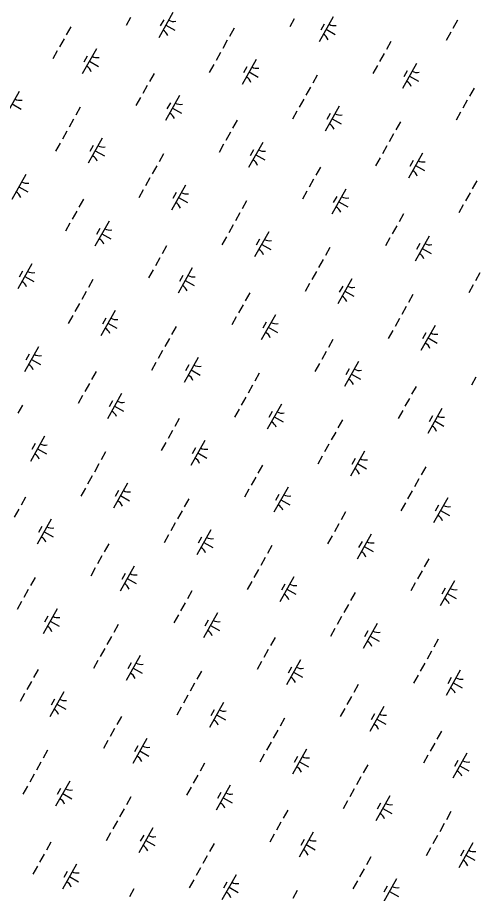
# Model space of a CAD drawing. Extents: x 3913936 to 3933962, y 195330 to 217741.
# Drawn here: x 3921301 to 3922103, y 203140 to 204666 of the extents above; entities that cross this region are included whole.
import ezdxf

# ---------------------------------------------------------------- set-up
doc = ezdxf.new("R2010")
doc.units = 0
doc.layers.add('V-WETL-SWMP', color=7, linetype='Continuous')

msp = doc.modelspace()

# ---------------------------------------------------------------- linework, layer by layer
at = {"layer": 'V-WETL-SWMP'}
for p, q in [((3921571.9, 204674.2), (3921547.4, 204630.6)), ((3921498.2, 204665.6), (3921490.4, 204651.7)), ((3921555.9, 204661.4), (3921550, 204651)), ((3921559.7, 204652.4), (3921575.4, 204643.6)), ((3921783.4, 204663.6), (3921775.6, 204649.7)), ((3921851.5, 204667), (3921827, 204623.4)), ((3921835.5, 204654.2), (3921829.6, 204643.7)), ((3922068, 204660.8), (3922060.1, 204646.8)), ((3921394, 204649.7), (3921386.1, 204635.8)), ((3921678.5, 204646.9), (3921670.7, 204632.9)), ((3921839.3, 204645.2), (3921855, 204636.4)), ((3922056.2, 204639.9), (3922048.4, 204625.9)), ((3921382.2, 204628.8), (3921374.4, 204614.9)), ((3921666.7, 204626), (3921658.9, 204612)), ((3921951.9, 204624), (3921944.1, 204610)), ((3921370.4, 204607.9), (3921362.6, 204593.9)), ((3921438.5, 204611.2), (3921414, 204567.7)), ((3921422.5, 204598.5), (3921416.6, 204588)), ((3921655, 204605), (3921647.1, 204591.1)), ((3921716.9, 204592.7), (3921692.4, 204549.1)), ((3921940.2, 204603), (3921932.3, 204589.1)), ((3921426.3, 204589.4), (3921442, 204580.6)), ((3921643.2, 204584.1), (3921635.4, 204570.2)), ((3921700.9, 204579.9), (3921695, 204569.5)), ((3921928.4, 204582.1), (3921920.6, 204568.2)), ((3921996.5, 204585.5), (3921972, 204541.9)), ((3921539, 204568.2), (3921531.1, 204554.3)), ((3921704.7, 204570.9), (3921720.4, 204562.1)), ((3921823.5, 204565.4), (3921815.7, 204551.4)), ((3921980.5, 204572.7), (3921974.6, 204562.2)), ((3921984.3, 204563.7), (3922000, 204554.9)), ((3921527.2, 204547.3), (3921519.4, 204533.3)), ((3921303.9, 204537), (3921279.4, 204493.4)), ((3921811.7, 204544.5), (3921803.9, 204530.5)), ((3922096.9, 204542.4), (3922089.1, 204528.5)), ((3921291.7, 204515.2), (3921307.4, 204506.3)), ((3921515.4, 204526.4), (3921507.6, 204512.4)), ((3921583.5, 204529.7), (3921559, 204486.1)), ((3921567.5, 204517), (3921561.6, 204506.5)), ((3921800, 204523.5), (3921792.1, 204509.6)), ((3922085.2, 204521.5), (3922077.3, 204507.6)), ((3921410.5, 204509.6), (3921402.7, 204495.7)), ((3921571.3, 204507.9), (3921587, 204499.1)), ((3921788.2, 204502.6), (3921780.4, 204488.7)), ((3921861.9, 204511.2), (3921837.4, 204467.6)), ((3922073.4, 204500.6), (3922065.6, 204486.7)), ((3921398.8, 204488.7), (3921390.9, 204474.8)), ((3921684, 204486.7), (3921676.1, 204472.8)), ((3921845.9, 204498.4), (3921840, 204487.9)), ((3921849.7, 204489.4), (3921865.3, 204480.6)), ((3921968.5, 204483.9), (3921960.7, 204469.9)), ((3921387, 204467.8), (3921379.2, 204453.8)), ((3921448.9, 204455.4), (3921424.4, 204411.9)), ((3921672.2, 204465.8), (3921664.4, 204451.8)), ((3921956.7, 204462.9), (3921948.9, 204449)), ((3921375.3, 204446.9), (3921367.4, 204432.9)), ((3921432.9, 204442.7), (3921427, 204432.2)), ((3921660.4, 204444.9), (3921652.6, 204430.9)), ((3921728.5, 204448.2), (3921704, 204404.6)), ((3921945, 204442), (3921937.1, 204428.1)), ((3921436.7, 204433.7), (3921452.4, 204424.8)), ((3921555.5, 204428.1), (3921547.7, 204414.2)), ((3921712.5, 204435.4), (3921706.6, 204425)), ((3921716.3, 204426.4), (3921732, 204417.6)), ((3922006.9, 204429.7), (3921982.4, 204386.1)), ((3921933.2, 204421.1), (3921925.4, 204407.2)), ((3921990.9, 204416.9), (3921985, 204406.4)), ((3921994.7, 204407.9), (3922010.3, 204399.1)), ((3921543.8, 204407.2), (3921535.9, 204393.3)), ((3921829, 204405.2), (3921821.1, 204391.3)), ((3921315.6, 204392.5), (3921291.1, 204348.9)), ((3921532, 204386.3), (3921524.2, 204372.3)), ((3921817.2, 204384.3), (3921809.4, 204370.3)), ((3922101.7, 204381.4), (3922093.9, 204367.5)), ((3921303.3, 204370.7), (3921319, 204361.9)), ((3921520.3, 204365.4), (3921512.4, 204351.4)), ((3921593.9, 204373.9), (3921569.4, 204330.3)), ((3921805.4, 204363.4), (3921797.6, 204349.4)), ((3921873.5, 204366.7), (3921849, 204323.1)), ((3921416, 204349.5), (3921408.2, 204335.5)), ((3921577.9, 204361.2), (3921572, 204350.7)), ((3921581.7, 204352.1), (3921597.4, 204343.3)), ((3921857.5, 204353.9), (3921851.6, 204343.5)), ((3922090, 204360.5), (3922082.1, 204346.6)), ((3921700.5, 204346.6), (3921692.7, 204332.7)), ((3921861.3, 204344.9), (3921877, 204336.1)), ((3922078.2, 204339.6), (3922070.4, 204325.6)), ((3921404.2, 204328.5), (3921396.4, 204314.6)), ((3921688.8, 204325.7), (3921680.9, 204311.8)), ((3921974, 204323.7), (3921966.1, 204309.7)), ((3921392.5, 204307.6), (3921384.6, 204293.7)), ((3921460.6, 204311), (3921436.1, 204267.4)), ((3921677, 204304.8), (3921669.2, 204290.8)), ((3921962.2, 204302.8), (3921954.4, 204288.8)), ((3921444.5, 204298.2), (3921438.7, 204287.7)), ((3921448.3, 204289.2), (3921464, 204280.4)), ((3921738.9, 204292.4), (3921714.4, 204248.8)), ((3921665.2, 204283.9), (3921657.4, 204269.9)), ((3921722.9, 204279.6), (3921717, 204269.2)), ((3921726.7, 204270.6), (3921742.4, 204261.8)), ((3921950.4, 204281.8), (3921942.6, 204267.9)), ((3922018.5, 204285.2), (3921994, 204241.6)), ((3922002.5, 204272.4), (3921996.6, 204262)), ((3921561, 204267.9), (3921553.2, 204254)), ((3921845.5, 204265.1), (3921837.7, 204251.2)), ((3922006.3, 204263.4), (3922022, 204254.6)), ((3921549.2, 204247), (3921541.4, 204233.1)), ((3921833.8, 204244.2), (3921825.9, 204230.2)), ((3921326, 204236.7), (3921301.5, 204193.1)), ((3921537.5, 204226.1), (3921529.6, 204212.2)), ((3921605.6, 204229.5), (3921581.1, 204185.9)), ((3921309.9, 204223.9), (3921304.1, 204213.4)), ((3921313.7, 204214.9), (3921329.4, 204206.1)), ((3921589.5, 204216.7), (3921583.7, 204206.2)), ((3921822, 204223.3), (3921814.2, 204209.3)), ((3921883.9, 204210.9), (3921859.4, 204167.3)), ((3922107.2, 204221.3), (3922099.4, 204207.3)), ((3921432.6, 204209.4), (3921424.7, 204195.4)), ((3921593.3, 204207.7), (3921609, 204198.9)), ((3921810.2, 204202.3), (3921802.4, 204188.4)), ((3921867.9, 204198.1), (3921862, 204187.7)), ((3922095.4, 204200.3), (3922087.6, 204186.4)), ((3921420.8, 204188.4), (3921413, 204174.5)), ((3921706, 204186.4), (3921698.1, 204172.5)), ((3921871.7, 204189.1), (3921887.4, 204180.3)), ((3921990.5, 204183.6), (3921982.7, 204169.7)), ((3921409, 204167.5), (3921401.2, 204153.6)), ((3921694.2, 204165.5), (3921686.4, 204151.6)), ((3921471, 204155.2), (3921446.5, 204111.6)), ((3921978.8, 204162.7), (3921970.9, 204148.7)), ((3921397.3, 204146.6), (3921389.4, 204132.7)), ((3921454.9, 204142.4), (3921449, 204131.9)), ((3921458.7, 204133.4), (3921474.4, 204124.6)), ((3921682.5, 204144.6), (3921674.6, 204130.7)), ((3921750.6, 204148), (3921726.1, 204104.4)), ((3921734.5, 204135.2), (3921728.6, 204124.7)), ((3921967, 204141.8), (3921959.2, 204127.8)), ((3921577.6, 204127.9), (3921569.7, 204113.9)), ((3921738.3, 204126.2), (3921754, 204117.3)), ((3921955.2, 204120.8), (3921947.4, 204106.9)), ((3922028.9, 204129.4), (3922004.4, 204085.8)), ((3921565.8, 204106.9), (3921558, 204093)), ((3921851, 204104.9), (3921843.1, 204091)), ((3922012.9, 204116.6), (3922007, 204106.2)), ((3922016.7, 204107.6), (3922032.4, 204098.8)), ((3921337.6, 204092.2), (3921313.1, 204048.6)), ((3921321.6, 204079.4), (3921315.7, 204069)), ((3921554, 204086), (3921546.2, 204072.1)), ((3921616, 204073.7), (3921591.5, 204030.1)), ((3921839.2, 204084), (3921831.4, 204070.1)), ((3921325.3, 204070.4), (3921341, 204061.6)), ((3921542.3, 204065.1), (3921534.4, 204051.1)), ((3921599.9, 204060.9), (3921594, 204050.4)), ((3921827.5, 204063.1), (3921819.6, 204049.1)), ((3921895.6, 204066.4), (3921871.1, 204022.9)), ((3921438, 204049.2), (3921430.2, 204035.2)), ((3921603.7, 204051.9), (3921619.4, 204043.1)), ((3921722.6, 204046.4), (3921714.7, 204032.4)), ((3921879.5, 204053.7), (3921873.6, 204043.2)), ((3921883.3, 204044.7), (3921899, 204035.8)), ((3921426.3, 204028.3), (3921418.4, 204014.3)), ((3922100.2, 204039.3), (3922092.4, 204025.4)), ((3921710.8, 204025.4), (3921703, 204011.5)), ((3921996, 204023.4), (3921988.1, 204009.5)), ((3921414.5, 204007.3), (3921406.7, 203993.4)), ((3921482.6, 204010.7), (3921458.1, 203967.1)), ((3921466.6, 203997.9), (3921460.7, 203987.5)), ((3921699, 204004.5), (3921691.2, 203990.6)), ((3921984.2, 204002.5), (3921976.4, 203988.6)), ((3921309.6, 203990.6), (3921301.7, 203976.7)), ((3921470.3, 203988.9), (3921486, 203980.1)), ((3921687.3, 203983.6), (3921679.4, 203969.6)), ((3921761, 203992.2), (3921736.5, 203948.6)), ((3921972.5, 203981.6), (3921964.6, 203967.6)), ((3922040.6, 203984.9), (3922016.1, 203941.4)), ((3921583, 203967.7), (3921575.2, 203953.7)), ((3921744.9, 203979.4), (3921739, 203968.9)), ((3921748.7, 203970.4), (3921764.4, 203961.5)), ((3922024.5, 203972.2), (3922018.6, 203961.7)), ((3921867.6, 203964.8), (3921859.7, 203950.9)), ((3922028.3, 203963.1), (3922044, 203954.3)), ((3921348, 203936.4), (3921323.5, 203892.8)), ((3921571.3, 203946.8), (3921563.4, 203932.8)), ((3921855.8, 203943.9), (3921848, 203930)), ((3921332, 203923.6), (3921326.1, 203913.2)), ((3921559.5, 203925.8), (3921551.7, 203911.9)), ((3921627.6, 203929.2), (3921603.1, 203885.6)), ((3921844, 203923), (3921836.2, 203909.1)), ((3921335.7, 203914.6), (3921351.4, 203905.8)), ((3921454.6, 203909.1), (3921446.7, 203895.2)), ((3921611.6, 203916.4), (3921605.7, 203906)), ((3921615.3, 203907.4), (3921631, 203898.6)), ((3921906, 203910.6), (3921881.5, 203867.1)), ((3921832.3, 203902.1), (3921824.4, 203888.1)), ((3921889.9, 203897.9), (3921884, 203887.4)), ((3921442.8, 203888.2), (3921435, 203874.2)), ((3921728, 203886.2), (3921720.2, 203872.2)), ((3921893.7, 203888.9), (3921909.4, 203880)), ((3922012.6, 203883.3), (3922004.7, 203869.4)), ((3921431.1, 203867.3), (3921423.2, 203853.3)), ((3921716.3, 203865.3), (3921708.4, 203851.3)), ((3922000.8, 203862.4), (3921992.9, 203848.5)), ((3921419.3, 203846.3), (3921411.5, 203832.4)), ((3921493, 203854.9), (3921468.5, 203811.3)), ((3921704.5, 203844.3), (3921696.7, 203830.4)), ((3921772.6, 203847.7), (3921748.1, 203804.1)), ((3921315, 203830.4), (3921307.2, 203816.5)), ((3921477, 203842.1), (3921471.1, 203831.7)), ((3921480.7, 203833.1), (3921496.4, 203824.3)), ((3921756.6, 203834.9), (3921750.7, 203824.4)), ((3921989, 203841.5), (3921981.2, 203827.5)), ((3922051, 203829.1), (3922026.5, 203785.6)), ((3921599.6, 203827.6), (3921591.7, 203813.6)), ((3921760.3, 203825.9), (3921776, 203817.1)), ((3921977.3, 203820.6), (3921969.4, 203806.6)), ((3922034.9, 203816.4), (3922029, 203805.9)), ((3921303.3, 203809.5), (3921295.4, 203795.6)), ((3921587.8, 203806.7), (3921580, 203792.7)), ((3921873, 203804.7), (3921865.2, 203790.7)), ((3922038.7, 203807.3), (3922054.4, 203798.5)), ((3921359.6, 203791.9), (3921335.1, 203748.4)), ((3921576.1, 203785.8), (3921568.2, 203771.8)), ((3921861.3, 203783.7), (3921853.4, 203769.8)), ((3921343.6, 203779.2), (3921337.7, 203768.7)), ((3921347.4, 203770.2), (3921363.1, 203761.3)), ((3921638, 203773.4), (3921613.5, 203729.8)), ((3921564.3, 203764.8), (3921556.5, 203750.9)), ((3921622, 203760.6), (3921616.1, 203750.2)), ((3921849.5, 203762.8), (3921841.7, 203748.9)), ((3921917.6, 203766.2), (3921893.1, 203722.6)), ((3921901.6, 203753.4), (3921895.7, 203742.9)), ((3921460, 203748.9), (3921452.2, 203735)), ((3921625.7, 203751.6), (3921641.4, 203742.8)), ((3921744.6, 203746.1), (3921736.7, 203732.1)), ((3921905.3, 203744.4), (3921921, 203735.6)), ((3921448.3, 203728), (3921440.4, 203714.1)), ((3921732.8, 203725.2), (3921725, 203711.2)), ((3922018, 203723.2), (3922010.2, 203709.2)), ((3921436.5, 203707.1), (3921428.7, 203693.1)), ((3921504.6, 203710.4), (3921480.1, 203666.9)), ((3921488.6, 203697.7), (3921482.7, 203687.2)), ((3921721.1, 203704.2), (3921713.2, 203690.3)), ((3921783, 203691.9), (3921758.5, 203648.3)), ((3922006.2, 203702.2), (3921998.4, 203688.3)), ((3921331.6, 203690.3), (3921323.8, 203676.4)), ((3921492.4, 203688.6), (3921508.1, 203679.8)), ((3921709.3, 203683.3), (3921701.5, 203669.4)), ((3921766.9, 203679.1), (3921761.1, 203668.6)), ((3921994.5, 203681.3), (3921986.6, 203667.4)), ((3922062.6, 203684.7), (3922038.1, 203641.1)), ((3921319.8, 203669.4), (3921312, 203655.5)), ((3921605, 203667.4), (3921597.2, 203653.5)), ((3921770.7, 203670.1), (3921786.4, 203661.3)), ((3921889.6, 203664.6), (3921881.7, 203650.6)), ((3922046.6, 203671.9), (3922040.7, 203661.4)), ((3922050.3, 203662.9), (3922066, 203654.1)), ((3921308.1, 203648.5), (3921300.2, 203634.6)), ((3921593.3, 203646.5), (3921585.4, 203632.5)), ((3921370, 203636.1), (3921345.5, 203592.6)), ((3921877.8, 203643.7), (3921870, 203629.7)), ((3921354, 203623.4), (3921348.1, 203612.9)), ((3921581.5, 203625.6), (3921573.7, 203611.6)), ((3921649.6, 203628.9), (3921625.1, 203585.3)), ((3921633.6, 203616.1), (3921627.7, 203605.7)), ((3921866.1, 203622.7), (3921858.2, 203608.8)), ((3921357.8, 203614.4), (3921373.5, 203605.5)), ((3921476.6, 203608.8), (3921468.8, 203594.9)), ((3921637.4, 203607.1), (3921653.1, 203598.3)), ((3921854.3, 203601.8), (3921846.5, 203587.9)), ((3921928, 203610.4), (3921903.5, 203566.8)), ((3921464.8, 203587.9), (3921457, 203574)), ((3921750, 203585.9), (3921742.2, 203572)), ((3921911.9, 203597.6), (3921906.1, 203587.1)), ((3921915.7, 203588.6), (3921931.4, 203579.8)), ((3922034.6, 203583.1), (3922026.7, 203569.1)), ((3921453.1, 203567), (3921445.2, 203553)), ((3921515, 203554.6), (3921490.5, 203511.1)), ((3921738.3, 203565), (3921730.4, 203551)), ((3922022.8, 203562.1), (3922015, 203548.2)), ((3921441.3, 203546.1), (3921433.5, 203532.1)), ((3921499, 203541.9), (3921493.1, 203531.4)), ((3921726.5, 203544.1), (3921718.7, 203530.1)), ((3921794.6, 203547.4), (3921770.1, 203503.8)), ((3922011.1, 203541.2), (3922003.2, 203527.3)), ((3921337.1, 203530.2), (3921329.2, 203516.2)), ((3921502.8, 203532.8), (3921518.5, 203524)), ((3921621.6, 203527.3), (3921613.8, 203513.4)), ((3921778.6, 203534.6), (3921772.7, 203524.2)), ((3921782.4, 203525.6), (3921798.1, 203516.8)), ((3922073, 203528.9), (3922048.5, 203485.3)), ((3921325.3, 203509.2), (3921317.5, 203495.3)), ((3921999.3, 203520.3), (3921991.5, 203506.4)), ((3922056.9, 203516.1), (3922051.1, 203505.6)), ((3921609.8, 203506.4), (3921602, 203492.5)), ((3921895, 203504.4), (3921887.2, 203490.4)), ((3922060.7, 203507.1), (3922076.4, 203498.3)), ((3921313.5, 203488.3), (3921305.7, 203474.4)), ((3921381.6, 203491.7), (3921357.1, 203448.1)), ((3921365.6, 203478.9), (3921359.7, 203468.4)), ((3921598.1, 203485.5), (3921590.2, 203471.5)), ((3921883.3, 203483.5), (3921875.4, 203469.5)), ((3921369.4, 203469.9), (3921385.1, 203461.1)), ((3921586.3, 203464.6), (3921578.5, 203450.6)), ((3921660, 203473.1), (3921635.5, 203429.5)), ((3921871.5, 203462.6), (3921863.7, 203448.6)), ((3921939.6, 203465.9), (3921915.1, 203422.3)), ((3921482.1, 203448.7), (3921474.2, 203434.7)), ((3921644, 203460.3), (3921638.1, 203449.9)), ((3921647.8, 203451.3), (3921663.5, 203442.5)), ((3921923.6, 203453.1), (3921917.7, 203442.7)), ((3921766.6, 203445.8), (3921758.8, 203431.9)), ((3921927.4, 203444.1), (3921943.1, 203435.3)), ((3921470.3, 203427.7), (3921462.5, 203413.8)), ((3921754.8, 203424.9), (3921747, 203410.9)), ((3922040, 203422.9), (3922032.2, 203408.9)), ((3921458.5, 203406.8), (3921450.7, 203392.9)), ((3921526.6, 203410.2), (3921502.1, 203366.6)), ((3921743.1, 203404), (3921735.2, 203390)), ((3922028.3, 203402), (3922020.4, 203388)), ((3921353.6, 203390.1), (3921345.8, 203376.1)), ((3921510.6, 203397.4), (3921504.7, 203386.9)), ((3921514.4, 203388.4), (3921530.1, 203379.6)), ((3921805, 203391.6), (3921780.5, 203348)), ((3921731.3, 203383.1), (3921723.5, 203369.1)), ((3921789, 203378.8), (3921783.1, 203368.4)), ((3922016.5, 203381), (3922008.7, 203367.1)), ((3922084.6, 203384.4), (3922060.1, 203340.8)), ((3922068.6, 203371.6), (3922062.7, 203361.2)), ((3921341.9, 203369.2), (3921334, 203355.2)), ((3921627.1, 203367.1), (3921619.2, 203353.2)), ((3921792.8, 203369.8), (3921808.5, 203361)), ((3921911.6, 203364.3), (3921903.8, 203350.4)), ((3922072.4, 203362.6), (3922088.1, 203353.8)), ((3921330.1, 203348.2), (3921322.3, 203334.3)), ((3921615.3, 203346.2), (3921607.5, 203332.3)), ((3921899.8, 203343.4), (3921892, 203329.4)), ((3921318.4, 203327.3), (3921310.5, 203313.4)), ((3921392, 203335.9), (3921367.5, 203292.3)), ((3921603.5, 203325.3), (3921595.7, 203311.4)), ((3921671.6, 203328.7), (3921647.1, 203285.1)), ((3921376, 203323.1), (3921370.1, 203312.6)), ((3921379.8, 203314.1), (3921395.5, 203305.3)), ((3921655.6, 203315.9), (3921649.7, 203305.4)), ((3921888.1, 203322.5), (3921880.2, 203308.5)), ((3921950, 203310.1), (3921925.5, 203266.5)), ((3921498.6, 203308.6), (3921490.8, 203294.6)), ((3921659.4, 203306.9), (3921675.1, 203298)), ((3921876.3, 203301.5), (3921868.5, 203287.6)), ((3921934, 203297.3), (3921928.1, 203286.9)), ((3921486.9, 203287.6), (3921479, 203273.7)), ((3921772.1, 203285.6), (3921764.2, 203271.7)), ((3921937.8, 203288.3), (3921953.4, 203279.5)), ((3922056.6, 203282.8), (3922048.8, 203268.8)), ((3921475.1, 203266.7), (3921467.3, 203252.8)), ((3921760.3, 203264.7), (3921752.5, 203250.8)), ((3921537, 203254.4), (3921512.5, 203210.8)), ((3922044.8, 203261.9), (3922037, 203247.9)), ((3921463.4, 203245.8), (3921455.5, 203231.9)), ((3921521, 203241.6), (3921515.1, 203231.1)), ((3921748.5, 203243.8), (3921740.7, 203229.8)), ((3921816.6, 203247.2), (3921792.1, 203203.6)), ((3921800.6, 203234.4), (3921794.7, 203223.9)), ((3922033.1, 203241), (3922025.2, 203227)), ((3921359.1, 203229.9), (3921351.3, 203215.9)), ((3921524.8, 203232.6), (3921540.5, 203223.8)), ((3921643.6, 203227.1), (3921635.8, 203213.1)), ((3921804.4, 203225.4), (3921820.1, 203216.5)), ((3922021.3, 203220), (3922013.5, 203206.1)), ((3922095, 203228.6), (3922070.5, 203185)), ((3921347.3, 203209), (3921339.5, 203195)), ((3921631.9, 203206.1), (3921624, 203192.2)), ((3921917.1, 203204.1), (3921909.2, 203190.2)), ((3922079, 203215.8), (3922073.1, 203205.4)), ((3922082.8, 203206.8), (3922098.4, 203198)), ((3921335.6, 203188.1), (3921327.7, 203174.1)), ((3921403.7, 203191.4), (3921379.2, 203147.8)), ((3921387.6, 203178.6), (3921381.8, 203168.2)), ((3921620.1, 203185.2), (3921612.3, 203171.3)), ((3921682, 203172.9), (3921657.5, 203129.3)), ((3921905.3, 203183.2), (3921897.5, 203169.3)), ((3921391.4, 203169.6), (3921407.1, 203160.8)), ((3921608.3, 203164.3), (3921600.5, 203150.3)), ((3921666, 203160.1), (3921660.1, 203149.6)), ((3921893.5, 203162.3), (3921885.7, 203148.3)), ((3921961.6, 203165.6), (3921937.1, 203122.1)), ((3921504.1, 203148.4), (3921496.3, 203134.4)), ((3921669.8, 203151.1), (3921685.5, 203142.2)), ((3921788.6, 203145.5), (3921780.8, 203131.6)), ((3921945.6, 203152.9), (3921939.7, 203142.4)), ((3921949.4, 203143.8), (3921965.1, 203135))]:
    msp.add_line(p, q, dxfattribs=at)
for centre, start, end in [((3921573.4, 204676.4), 239.8861, 281.4297), ((3921853, 204669.2), 239.8861, 281.4297), ((3921546.3, 204628.2), 19.8861, 61.4297), ((3921825.9, 204621), 19.8861, 61.4297), ((3921440, 204613.4), 239.8861, 281.4297), ((3921413, 204565.3), 19.8861, 61.4297), ((3921718.4, 204594.9), 239.8861, 281.4297), ((3921691.3, 204546.7), 19.8861, 61.4297), ((3921998, 204587.6), 239.8861, 281.4297), ((3921970.9, 204539.5), 19.8861, 61.4297), ((3921305.4, 204539.1), 239.8861, 281.4297), ((3921585, 204531.9), 239.8861, 281.4297), ((3921558, 204483.7), 19.8861, 61.4297), ((3921863.4, 204513.4), 239.8861, 281.4297), ((3921836.3, 204465.2), 19.8861, 61.4297), ((3921450.4, 204457.6), 239.8861, 281.4297), ((3921423.4, 204409.5), 19.8861, 61.4297), ((3921730, 204450.4), 239.8861, 281.4297), ((3921703, 204402.2), 19.8861, 61.4297), ((3922008.4, 204431.8), 239.8861, 281.4297), ((3921981.3, 204383.7), 19.8861, 61.4297), ((3921317.1, 204394.7), 239.8861, 281.4297), ((3921290, 204346.5), 19.8861, 61.4297), ((3921595.4, 204376.1), 239.8861, 281.4297), ((3921875, 204368.9), 239.8861, 281.4297), ((3921568.4, 204327.9), 19.8861, 61.4297), ((3921848, 204320.7), 19.8861, 61.4297), ((3921462.1, 204313.1), 239.8861, 281.4297), ((3921435, 204265), 19.8861, 61.4297), ((3921740.4, 204294.6), 239.8861, 281.4297), ((3922020, 204287.4), 239.8861, 281.4297), ((3921713.4, 204246.4), 19.8861, 61.4297), ((3921993, 204239.2), 19.8861, 61.4297), ((3921327.5, 204238.9), 239.8861, 281.4297), ((3921607.1, 204231.6), 239.8861, 281.4297), ((3921300.4, 204190.7), 19.8861, 61.4297), ((3921580, 204183.5), 19.8861, 61.4297), ((3921885.4, 204213.1), 239.8861, 281.4297), ((3921858.4, 204164.9), 19.8861, 61.4297), ((3921472.5, 204157.3), 239.8861, 281.4297), ((3921752.1, 204150.1), 239.8861, 281.4297), ((3921445.4, 204109.2), 19.8861, 61.4297), ((3921725, 204102), 19.8861, 61.4297), ((3922030.4, 204131.6), 239.8861, 281.4297), ((3922003.4, 204083.4), 19.8861, 61.4297), ((3921339.1, 204094.4), 239.8861, 281.4297), ((3921312, 204046.2), 19.8861, 61.4297), ((3921617.5, 204075.8), 239.8861, 281.4297), ((3921590.4, 204027.7), 19.8861, 61.4297), ((3921897.1, 204068.6), 239.8861, 281.4297), ((3921870, 204020.5), 19.8861, 61.4297), ((3921484.1, 204012.9), 239.8861, 281.4297), ((3921457, 203964.7), 19.8861, 61.4297), ((3921762.5, 203994.3), 239.8861, 281.4297), ((3922042.1, 203987.1), 239.8861, 281.4297), ((3921735.4, 203946.2), 19.8861, 61.4297), ((3922015, 203939), 19.8861, 61.4297), ((3921349.5, 203938.6), 239.8861, 281.4297), ((3921322.4, 203890.4), 19.8861, 61.4297), ((3921629.1, 203931.4), 239.8861, 281.4297), ((3921602, 203883.2), 19.8861, 61.4297), ((3921907.5, 203912.8), 239.8861, 281.4297), ((3921880.4, 203864.7), 19.8861, 61.4297), ((3921494.5, 203857.1), 239.8861, 281.4297), ((3921774.1, 203849.9), 239.8861, 281.4297), ((3921467.4, 203808.9), 19.8861, 61.4297), ((3921747, 203801.7), 19.8861, 61.4297), ((3922052.4, 203831.3), 239.8861, 281.4297), ((3922025.4, 203783.2), 19.8861, 61.4297), ((3921361.1, 203794.1), 239.8861, 281.4297), ((3921334, 203746), 19.8861, 61.4297), ((3921639.5, 203775.6), 239.8861, 281.4297), ((3921919.1, 203768.3), 239.8861, 281.4297), ((3921612.4, 203727.4), 19.8861, 61.4297), ((3921892, 203720.2), 19.8861, 61.4297), ((3921506.1, 203712.6), 239.8861, 281.4297), ((3921479, 203664.5), 19.8861, 61.4297), ((3921784.5, 203694.1), 239.8861, 281.4297), ((3921757.4, 203645.9), 19.8861, 61.4297), ((3922064.1, 203686.8), 239.8861, 281.4297), ((3922037, 203638.7), 19.8861, 61.4297), ((3921371.5, 203638.3), 239.8861, 281.4297), ((3921651.1, 203631.1), 239.8861, 281.4297), ((3921344.4, 203590.2), 19.8861, 61.4297), ((3921624, 203582.9), 19.8861, 61.4297), ((3921929.5, 203612.5), 239.8861, 281.4297), ((3921902.4, 203564.4), 19.8861, 61.4297), ((3921516.5, 203556.8), 239.8861, 281.4297), ((3921489.4, 203508.7), 19.8861, 61.4297), ((3921796.1, 203549.6), 239.8861, 281.4297), ((3921769, 203501.4), 19.8861, 61.4297), ((3922074.5, 203531), 239.8861, 281.4297), ((3922047.4, 203482.9), 19.8861, 61.4297), ((3921383.1, 203493.8), 239.8861, 281.4297), ((3921356.1, 203445.7), 19.8861, 61.4297), ((3921661.5, 203475.3), 239.8861, 281.4297), ((3921941.1, 203468.1), 239.8861, 281.4297), ((3921634.4, 203427.1), 19.8861, 61.4297), ((3921914, 203419.9), 19.8861, 61.4297), ((3921528.1, 203412.3), 239.8861, 281.4297), ((3921501.1, 203364.2), 19.8861, 61.4297), ((3921806.5, 203393.8), 239.8861, 281.4297), ((3922086.1, 203386.6), 239.8861, 281.4297), ((3921779.4, 203345.6), 19.8861, 61.4297), ((3922059, 203338.4), 19.8861, 61.4297), ((3921393.5, 203338), 239.8861, 281.4297), ((3921673.1, 203330.8), 239.8861, 281.4297), ((3921366.5, 203289.9), 19.8861, 61.4297), ((3921646.1, 203282.7), 19.8861, 61.4297), ((3921951.5, 203312.3), 239.8861, 281.4297), ((3921924.4, 203264.1), 19.8861, 61.4297), ((3921538.5, 203256.5), 239.8861, 281.4297), ((3921818.1, 203249.3), 239.8861, 281.4297), ((3921511.5, 203208.4), 19.8861, 61.4297), ((3921791.1, 203201.2), 19.8861, 61.4297), ((3922096.5, 203230.8), 239.8861, 281.4297), ((3922069.4, 203182.6), 19.8861, 61.4297), ((3921405.2, 203193.6), 239.8861, 281.4297), ((3921378.1, 203145.4), 19.8861, 61.4297), ((3921683.5, 203175), 239.8861, 281.4297), ((3921656.5, 203126.9), 19.8861, 61.4297), ((3921963.1, 203167.8), 239.8861, 281.4297)]:
    msp.add_arc(centre, 17.6, start, end, dxfattribs=at)

doc.saveas('drawing.dxf')
